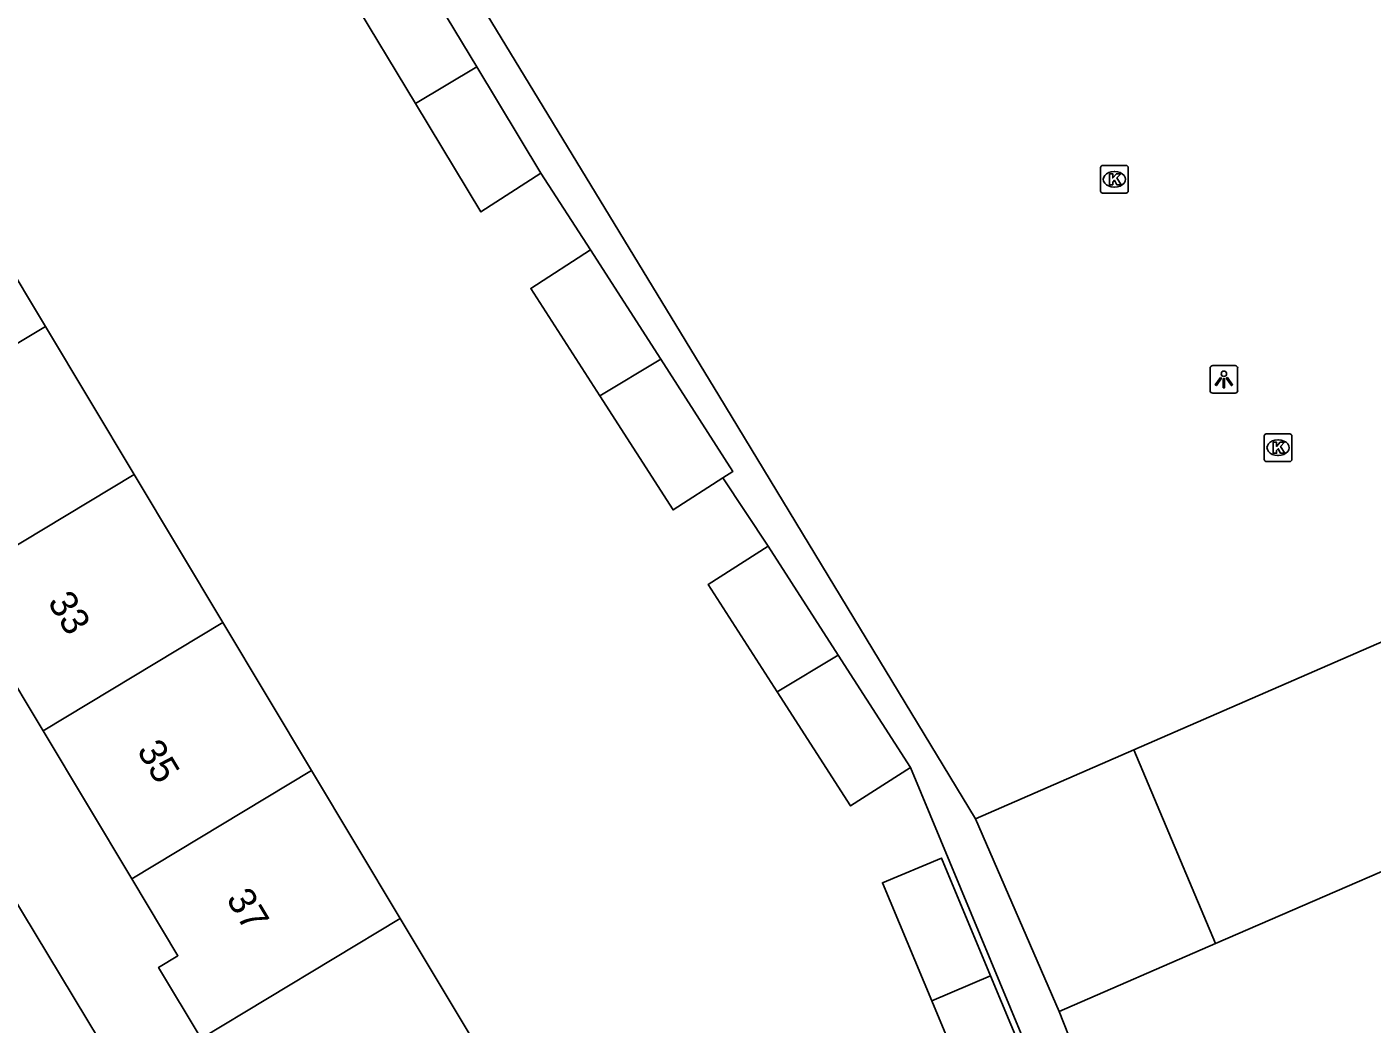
# Model space of a CAD drawing. Extents: x 159888 to 160757, y 384031 to 384746.
# Drawn here: x 160361.8 to 160410.46, y 384564.6 to 384600.66 of the extents above; entities that cross this region are included whole.
import ezdxf

# ---------------------------------------------------------------- set-up
doc = ezdxf.new("R2010")
doc.units = 0
for name, color, linetype in [('IMGEO_Kolk', 7, 'Continuous'), ('IMGEO_Lichtpunt', 7, 'Continuous'), ('IMGEO_Pand', 7, 'Continuous'), ('IMGEO_Pand_nummerreeks', 7, 'Continuous'), ('IMGEO_Voetpad_open', 7, 'Continuous')]:
    doc.layers.add(name, color=color, linetype=linetype)

msp = doc.modelspace()

# ---------------------------------------------------------------- linework, layer by layer
at = {"layer": 'IMGEO_Kolk'}
for p, q in [((160400.637, 384594.724), (160400.637, 384595.576)), ((160400.712, 384595.65), (160401.564, 384595.65)), ((160401.125, 384595.43), (160401.15, 384595.43)), ((160401.638, 384595.576), (160401.638, 384594.724)), ((160401.148, 384594.87), (160401.123, 384594.87)), ((160401.564, 384594.65), (160400.712, 384594.65)), ((160406.558, 384585.018), (160406.558, 384585.87)), ((160406.633, 384585.944), (160407.485, 384585.944)), ((160407.046, 384585.724), (160407.071, 384585.724)), ((160407.559, 384585.87), (160407.559, 384585.018)), ((160407.069, 384585.164), (160407.044, 384585.164)), ((160407.485, 384584.944), (160406.633, 384584.944))]:
    msp.add_line(p, q, dxfattribs=at)
for points in [[(160400.637, 384594.724), (160400.637, 384595.576)], [(160400.712, 384595.65), (160401.564, 384595.65)], [(160400.958, 384595.35), (160401.081, 384595.35), (160401.081, 384595.199), (160401.211, 384595.35), (160401.375, 384595.35), (160401.229, 384595.199), (160401.382, 384594.95), (160401.23, 384594.95), (160401.145, 384595.114), (160401.081, 384595.047), (160401.081, 384594.95), (160400.958, 384594.95), (160400.958, 384595.35)], [(160401.638, 384595.576), (160401.638, 384594.724)], [(160401.564, 384594.65), (160400.712, 384594.65)], [(160406.558, 384585.018), (160406.558, 384585.87)], [(160406.633, 384585.944), (160407.485, 384585.944)], [(160406.879, 384585.644), (160407.002, 384585.644), (160407.002, 384585.493), (160407.132, 384585.644), (160407.296, 384585.644), (160407.15, 384585.493), (160407.303, 384585.244), (160407.151, 384585.244), (160407.066, 384585.408), (160407.002, 384585.341), (160407.002, 384585.244), (160406.879, 384585.244), (160406.879, 384585.644)], [(160407.559, 384585.87), (160407.559, 384585.018)], [(160407.485, 384584.944), (160406.633, 384584.944)]]:
    msp.add_lwpolyline(points, dxfattribs=at)
for centre, start, end in [((160400.714, 384595.574), 91.552, 178.448), ((160400.714, 384595.574), 91.552, 178.448), ((160401.562, 384595.574), 1.552, 88.448), ((160401.562, 384595.574), 1.552, 88.448), ((160400.714, 384594.726), 181.552, 268.448), ((160400.714, 384594.726), 181.552, 268.448), ((160401.562, 384594.726), 271.552, 358.448), ((160401.562, 384594.726), 271.552, 358.448), ((160406.635, 384585.868), 91.552, 178.448), ((160406.635, 384585.868), 91.552, 178.448), ((160407.483, 384585.868), 1.552, 88.448), ((160407.483, 384585.868), 1.552, 88.448), ((160406.635, 384585.02), 181.552, 268.448), ((160406.635, 384585.02), 181.552, 268.448), ((160407.483, 384585.02), 271.552, 358.448), ((160407.483, 384585.02), 271.552, 358.448)]:
    msp.add_arc(centre, 0.0765, start, end, dxfattribs=at)
for centre, major_axis, ratio, start_param, end_param in [((160401.124, 384595.15), (-0.387, 0.002), 0.722429, 4.712389, 7.853982), ((160401.149, 384595.15), (-0.39, 0.002), 0.717154, 1.570796, 4.712389), ((160407.045, 384585.444), (-0.387, 0.002), 0.722429, 4.712389, 7.853982), ((160407.07, 384585.444), (-0.39, 0.002), 0.717154, 1.570796, 4.712389)]:
    msp.add_ellipse(centre, major_axis=major_axis, ratio=ratio, start_param=start_param, end_param=end_param, dxfattribs=at)
at = {"layer": 'IMGEO_Lichtpunt'}
for p, q in [((160404.601, 384588.319), (160404.601, 384587.512)), ((160404.601, 384588.319), (160404.601, 384587.512)), ((160405.503, 384588.414), (160404.695, 384588.414)), ((160405.503, 384588.414), (160404.695, 384588.414)), ((160405.597, 384587.512), (160405.597, 384588.319)), ((160405.597, 384587.512), (160405.597, 384588.319)), ((160404.695, 384587.418), (160405.503, 384587.418)), ((160404.695, 384587.418), (160405.503, 384587.418))]:
    msp.add_line(p, q, dxfattribs=at)
for points in [[(160404.975, 384587.983), (160405.014, 384587.955), (160404.826, 384587.693), (160404.788, 384587.72), (160404.975, 384587.983)], [(160405.187, 384587.955), (160405.225, 384587.982), (160405.412, 384587.72), (160405.373, 384587.692), (160405.187, 384587.955)], [(160405.077, 384587.935), (160405.124, 384587.935), (160405.124, 384587.613), (160405.077, 384587.613), (160405.077, 384587.935)]]:
    msp.add_lwpolyline(points, dxfattribs=at)
msp.add_circle((160405.1, 384588.117), 0.0994, dxfattribs=at)
for centre, start, end in [((160404.695, 384588.319), 90, 180), ((160404.695, 384588.319), 90, 180), ((160405.503, 384588.319), 0, 90), ((160405.503, 384588.319), 0, 90), ((160404.695, 384587.512), 180, 270), ((160404.695, 384587.512), 180, 270), ((160405.503, 384587.512), 270, 0), ((160405.503, 384587.512), 270, 360)]:
    msp.add_arc(centre, 0.0946, start, end, dxfattribs=at)
at = {"layer": 'IMGEO_Pand'}
for points in [[(160375.862, 384597.889), (160373.484, 384601.834), (160375.655, 384603.229)], [(160375.655, 384603.229), (160378.072, 384599.218)], [(160378.072, 384599.218), (160375.862, 384597.889)], [(160378.072, 384599.218), (160380.392, 384595.367)], [(160380.392, 384595.367), (160378.222, 384593.972), (160375.862, 384597.889)], [(160359.258, 384595.182), (160362.468, 384589.829)], [(160382.523, 384587.323), (160380.027, 384591.206), (160382.19, 384592.596)], [(160382.19, 384592.596), (160384.728, 384588.649)], [(160355.965, 384585.916), (160362.468, 384589.829)], [(160362.468, 384589.829), (160365.677, 384584.476)], [(160384.728, 384588.649), (160382.523, 384587.323)], [(160384.728, 384588.649), (160387.339, 384584.587), (160386.976, 384584.354)], [(160386.976, 384584.354), (160385.176, 384583.196), (160382.523, 384587.323)], [(160365.677, 384584.476), (160359.174, 384580.564)], [(160365.677, 384584.476), (160368.888, 384579.122)], [(160388.942, 384576.619), (160386.447, 384580.5), (160388.61, 384581.89)], [(160388.61, 384581.89), (160391.146, 384577.945)], [(160362.384, 384575.21), (160359.174, 384580.564)], [(160362.384, 384575.21), (160368.888, 384579.122)], [(160368.888, 384579.122), (160372.097, 384573.77)], [(160401.843, 384574.522), (160412.389, 384579.108), (160415.493, 384572.149), (160404.798, 384567.512)], [(160388.942, 384576.619), (160391.146, 384577.945)], [(160391.146, 384577.945), (160393.759, 384573.881)], [(160393.759, 384573.881), (160391.596, 384572.49), (160388.942, 384576.619)], [(160365.594, 384569.857), (160362.384, 384575.21)], [(160396.112, 384572.03), (160401.843, 384574.522)], [(160401.843, 384574.522), (160404.798, 384567.512)], [(160372.097, 384573.77), (160365.594, 384569.857)], [(160372.097, 384573.77), (160375.308, 384568.416)], [(160399.143, 384565.06), (160396.112, 384572.03)], [(160394.53, 384565.442), (160392.75, 384569.717), (160394.888, 384570.608), (160396.661, 384566.35)], [(160368.103, 384564.081), (160366.562, 384566.651), (160367.264, 384567.072), (160365.594, 384569.857)], [(160368.103, 384564.081), (160375.308, 384568.416)], [(160375.308, 384568.416), (160378.518, 384563.062)], [(160404.798, 384567.512), (160399.143, 384565.06)], [(160396.661, 384566.35), (160398.525, 384561.872), (160396.387, 384560.982), (160394.53, 384565.442)], [(160394.53, 384565.442), (160396.661, 384566.35)]]:
    msp.add_lwpolyline(points, dxfattribs=at)
at = {"layer": 'IMGEO_Voetpad_open'}
for points in [[(160396.112, 384572.03), (160386.83, 384587.328), (160362.672, 384627.03)], [(160378.5, 384540.702), (160327.382, 384625.41), (160326.591, 384626.72)], [(160380.392, 384595.367), (160382.19, 384592.596)], [(160386.976, 384584.354), (160388.61, 384581.89)], [(160393.759, 384573.881), (160399.191, 384560.83)], [(160401.465, 384559.165), (160399.143, 384565.06)]]:
    msp.add_lwpolyline(points, dxfattribs=at)

# ---------------------------------------------------------------- texts
at = {"layer": 'IMGEO_Pand_nummerreeks'}
for s, p in [('33', (160362.531, 384579.866)), ('35', (160365.76, 384574.499)), ('37', (160368.989, 384569.131))]:
    msp.add_text(s, height=1, rotation=301.0302, dxfattribs=at).set_placement(p)

doc.saveas('drawing.dxf')
